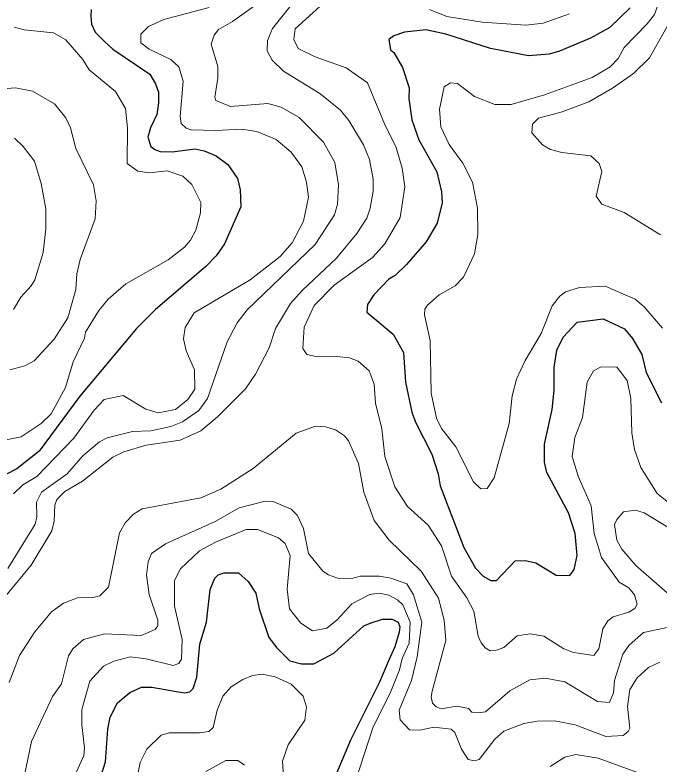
# Model space of a CAD drawing. Extents: x 673.3 to 698.5, y 6984.3 to 7012.3.
# Drawn here: x 679.784 to 680.871, y 7003.276 to 7004.541 of the extents above; entities that cross this region are included whole.
import ezdxf

# ---------------------------------------------------------------- set-up
doc = ezdxf.new("R2010")
doc.units = 0
doc.header["$LTSCALE"] = 0.032
doc.layers.add('1', color=7, linetype='Continuous', lineweight=25)
doc.layers.add('2', color=7, linetype='Continuous', lineweight=13)

msp = doc.modelspace()

# ---------------------------------------------------------------- linework, layer by layer
at = {"layer": '1'}
for points in [[(679.9132, 7004.5499), (679.9124, 7004.5388), (679.9136, 7004.5255), (679.9197, 7004.5117), (679.9353, 7004.496), (679.9497, 7004.4831), (680.0122, 7004.441), (680.0217, 7004.4246), (680.0265, 7004.4102), (680.0265, 7004.3923), (680.0241, 7004.3729), (680.013, 7004.3503), (680.0088, 7004.3343), (680.0135, 7004.3186), (680.0207, 7004.3137), (680.0297, 7004.3104), (680.0496, 7004.3097), (680.0888, 7004.3146), (680.1037, 7004.3116), (680.1242, 7004.3031), (680.1438, 7004.2884), (680.16, 7004.2648), (680.1643, 7004.2455), (680.1657, 7004.217), (680.1383, 7004.1543)], [(680.8229, 7004.5531), (680.7885, 7004.5196), (680.7559, 7004.5017), (680.7037, 7004.4795), (680.6858, 7004.4749), (680.6511, 7004.4717), (680.587, 7004.4842), (680.5116, 7004.5084), (680.4777, 7004.5156), (680.4418, 7004.5116), (680.424, 7004.5058), (680.4152, 7004.4993), (680.4182, 7004.4817), (680.4239, 7004.4773), (680.4385, 7004.4524), (680.45, 7004.4177), (680.4492, 7004.4), (680.4541, 7004.3639), (680.4661, 7004.3302), (680.4964, 7004.2762), (680.5045, 7004.2423), (680.5053, 7004.2238), (680.4969, 7004.1892), (680.4785, 7004.1576), (680.4454, 7004.1194), (680.4262, 7004.101), (680.4156, 7004.0944), (680.3903, 7004.0683), (680.3794, 7004.0517), (680.3784, 7004.0388), (680.423, 7004.0017), (680.4402, 7003.9708), (680.4438, 7003.9205), (680.4543, 7003.8699), (680.4605, 7003.853), (680.4882, 7003.7993), (680.4985, 7003.7662), (680.5018, 7003.7456), (680.5419, 7003.6413), (680.5618, 7003.6066), (680.5744, 7003.5932), (680.5877, 7003.5857), (680.5971, 7003.5857), (680.6287, 7003.619), (680.6454, 7003.6198), (680.6633, 7003.6157), (680.6976, 7003.5947), (680.7211, 7003.5945), (680.7282, 7003.6046), (680.7334, 7003.628)], [(680.1383, 7004.1543), (680.124, 7004.1343), (680.1065, 7004.116), (680.0216, 7004.0433), (679.9896, 7004.0113), (679.894, 7003.897), (679.8251, 7003.8045), (679.7877, 7003.7742), (679.769, 7003.7646)], [(680.7334, 7003.628), (680.7298, 7003.6652), (680.7186, 7003.6999), (680.6822, 7003.768), (680.6781, 7003.7856), (680.678, 7003.8162), (680.6911, 7003.8746), (680.6943, 7003.9074), (680.6945, 7003.9462), (680.6991, 7003.9747), (680.7094, 7003.9967), (680.7331, 7004.0222), (680.7771, 7004.0278), (680.8132, 7004.0107), (680.8268, 7003.9947), (680.8425, 7003.9675), (680.8499, 7003.9368), (680.8755, 7003.886)], [(679.9191, 7003.2227), (679.937, 7003.2797), (679.941, 7003.3345), (679.9453, 7003.355), (679.9572, 7003.3794), (679.9783, 7003.3968), (679.9978, 7003.4055), (680.0154, 7003.4056), (680.0698, 7003.396), (680.0794, 7003.3976), (680.0851, 7003.4033), (680.0916, 7003.4227), (680.0966, 7003.4784), (680.1079, 7003.5156), (680.1136, 7003.5706), (680.1216, 7003.5897), (680.1271, 7003.5955), (680.1373, 7003.5986), (680.1617, 7003.5986), (680.1779, 7003.584), (680.191, 7003.5642), (680.1967, 7003.538), (680.2131, 7003.4896), (680.2263, 7003.4722)], [(680.2263, 7003.4722), (680.2484, 7003.4504), (680.2678, 7003.4452), (680.289, 7003.4449), (680.3223, 7003.463), (680.3733, 7003.5093), (680.3854, 7003.5142), (680.4049, 7003.5206), (680.4213, 7003.5203), (680.4313, 7003.5153), (680.4339, 7003.5074), (680.4328, 7003.4984), (680.4253, 7003.4738), (680.4149, 7003.4504), (680.3994, 7003.4143), (680.3505, 7003.3162), (680.3219, 7003.2478)]]:
    msp.add_lwpolyline(points, dxfattribs=at)
at = {"layer": '2'}
for points in [[(680.8126, 7004.4857), (680.8516, 7004.5257), (680.8636, 7004.5418), (680.8691, 7004.5556), (680.8734, 7004.5844), (680.871, 7004.615), (680.8604, 7004.6405), (680.8591, 7004.655), (680.8646, 7004.6614), (680.8916, 7004.6792)], [(680.3231, 7004.5778), (680.2571, 7004.5173), (680.2553, 7004.4996), (680.2626, 7004.4841), (680.291, 7004.4704), (680.3435, 7004.4515), (680.3792, 7004.4265), (680.4079, 7004.357), (680.4278, 7004.3172), (680.4379, 7004.282), (680.4425, 7004.2508), (680.4347, 7004.1987), (680.4086, 7004.1543), (680.3878, 7004.1311), (680.3229, 7004.0848), (680.2893, 7004.0501), (680.2724, 7004.0137), (680.2701, 7003.9776), (680.2768, 7003.9677), (680.2949, 7003.9635), (680.3269, 7003.9643), (680.3493, 7003.9617), (680.3635, 7003.9561), (680.3821, 7003.9399), (680.3906, 7003.9176), (680.393, 7003.885), (680.4035, 7003.8417), (680.4085, 7003.7952), (680.4254, 7003.7439), (680.4467, 7003.711), (680.4819, 7003.679)], [(679.7721, 7003.6062), (679.8185, 7003.6811), (679.8212, 7003.6931), (679.8205, 7003.7183), (679.8292, 7003.735), (679.8723, 7003.7662), (679.8992, 7003.7962), (679.9272, 7003.8201), (679.94, 7003.8266), (679.9825, 7003.8372), (680.0135, 7003.8388), (680.0474, 7003.8461), (680.0672, 7003.8536), (680.0947, 7003.873), (680.1095, 7003.8934), (680.1427, 7003.9889), (680.1594, 7004.0208), (680.1762, 7004.0431), (680.2908, 7004.153), (680.3236, 7004.2035), (680.3287, 7004.2212), (680.3302, 7004.2541), (680.3241, 7004.2915), (680.3054, 7004.3261), (680.2638, 7004.3679), (680.2336, 7004.3852), (680.2111, 7004.3911), (680.1481, 7004.386), (680.1236, 7004.3966), (680.1218, 7004.402), (680.1266, 7004.4339), (680.1266, 7004.454), (680.1153, 7004.4913), (680.1206, 7004.5069), (680.1279, 7004.5162), (680.1514, 7004.5296), (680.2122, 7004.5735)], [(680.2572, 7004.5664), (680.2192, 7004.5182), (680.2106, 7004.498), (680.2098, 7004.4802), (680.2186, 7004.4644), (680.2377, 7004.4461), (680.2992, 7004.408), (680.334, 7004.38), (680.3481, 7004.3626), (680.3726, 7004.3218), (680.3825, 7004.2968), (680.3889, 7004.2635), (680.3889, 7004.2433), (680.3841, 7004.2147), (680.3782, 7004.1978), (680.3613, 7004.1716), (680.3272, 7004.1299), (680.269, 7004.0757), (680.2495, 7004.0537), (680.2239, 7004.0114), (680.2134, 7003.9789), (680.1901, 7003.9342), (680.1737, 7003.9095), (680.1263, 7003.8622), (680.0981, 7003.8383), (680.0634, 7003.8229), (680.0056, 7003.8145), (679.9679, 7003.803), (679.9494, 7003.7942), (679.8983, 7003.7536)], [(680.1232, 7004.3455), (680.082, 7004.3471), (680.0736, 7004.3499), (680.0649, 7004.3577), (680.0632, 7004.3691), (680.0681, 7004.4291), (680.061, 7004.4531), (680.0475, 7004.4659), (680.0111, 7004.483), (679.997, 7004.4938), (679.9969, 7004.5083), (680.0097, 7004.5215), (680.0357, 7004.5333), (680.1119, 7004.5535)], [(680.7206, 7004.5427), (680.6757, 7004.5272), (680.6466, 7004.5238), (680.5732, 7004.5285), (680.5135, 7004.5381), (680.4843, 7004.5498)], [(679.7832, 7004.52), (679.8001, 7004.5157), (679.8492, 7004.5108), (679.8704, 7004.4991), (679.899, 7004.4657), (679.9097, 7004.4483), (679.9542, 7004.4118), (679.971, 7004.3828), (679.9743, 7004.3502), (679.9737, 7004.2899), (679.9917, 7004.2769), (680.0107, 7004.2745), (680.0412, 7004.2778), (680.0678, 7004.2684), (680.0829, 7004.2548), (680.098, 7004.224), (680.0976, 7004.2066), (680.0895, 7004.1774), (680.0808, 7004.1604), (680.0708, 7004.1486), (680.0431, 7004.1273), (679.9714, 7004.0866), (679.9415, 7004.0608), (679.9261, 7004.0415), (679.9036, 7004.005), (679.9018, 7003.995), (679.8827, 7003.9548), (679.8696, 7003.912), (679.8455, 7003.8672), (679.8284, 7003.851), (679.7949, 7003.8282), (679.7698, 7003.8235)], [(680.885, 7004.5215), (680.8553, 7004.4682), (680.8284, 7004.442), (680.7931, 7004.4172), (680.7527, 7004.3941), (680.708, 7004.3774), (680.6679, 7004.3668), (680.6577, 7004.3567), (680.6569, 7004.3416), (680.6747, 7004.3217), (680.688, 7004.3139), (680.7076, 7004.3087), (680.7563, 7004.3028), (680.7706, 7004.2902), (680.7748, 7004.2765), (680.7651, 7004.2346), (680.7749, 7004.2211), (680.8126, 7004.2074), (680.8737, 7004.1695)], [(680.8773, 7004.0118), (680.8466, 7004.0482), (680.8309, 7004.0607), (680.7806, 7004.0831), (680.737, 7004.0808), (680.7134, 7004.0731), (680.7041, 7004.066), (680.6909, 7004.0495), (680.6725, 7004.0029), (680.6456, 7003.9573), (680.6306, 7003.9257), (680.6235, 7003.8975), (680.6185, 7003.8511), (680.593, 7003.7592), (680.5815, 7003.741), (680.5709, 7003.7407), (680.5583, 7003.7525), (680.5283, 7003.8117), (680.5042, 7003.8423), (680.4958, 7003.8597), (680.4866, 7003.902), (680.485, 7003.9912), (680.4754, 7004.0347), (680.476, 7004.0438), (680.4804, 7004.0509), (680.5006, 7004.0685), (680.5276, 7004.0836), (680.5412, 7004.0979), (680.5598, 7004.1375), (680.5656, 7004.17), (680.5648, 7004.2143), (680.5565, 7004.2587), (680.5402, 7004.2908), (680.5172, 7004.3222), (680.5032, 7004.3517), (680.5012, 7004.3818), (680.5086, 7004.4192), (680.5194, 7004.426), (680.5311, 7004.4252), (680.5601, 7004.4029), (680.5941, 7004.3894), (680.6219, 7004.3894), (680.6781, 7004.4062), (680.7585, 7004.4353), (680.7887, 7004.453), (680.8024, 7004.4675), (680.8126, 7004.4857)], [(679.7756, 7003.9418), (679.8011, 7003.9484), (679.8169, 7003.9565), (679.8508, 7003.9931), (679.8734, 7004.0296), (679.8872, 7004.0772), (679.8889, 7004.1039), (679.8945, 7004.1277), (679.9198, 7004.1964), (679.9215, 7004.2269), (679.9169, 7004.254), (679.8874, 7004.3151), (679.8781, 7004.3502), (679.8701, 7004.3674), (679.8513, 7004.391), (679.8138, 7004.412), (679.7854, 7004.4179), (679.7281, 7004.4131)], [(679.7822, 7003.7321), (679.7976, 7003.7476), (679.8215, 7003.7617), (679.884, 7003.8263), (679.918, 7003.8737), (679.935, 7003.8915), (679.9668, 7003.8983), (680.0051, 7003.8749), (680.0259, 7003.8691), (680.0556, 7003.8748), (680.076, 7003.8916), (680.0879, 7003.9091), (680.0877, 7003.9417), (680.0734, 7003.9737), (680.0689, 7003.9941), (680.0715, 7004.0133), (680.0869, 7004.0376), (680.1816, 7004.0937), (680.232, 7004.133), (680.252, 7004.1558), (680.2714, 7004.1925), (680.2797, 7004.2333), (680.2765, 7004.2583), (680.2683, 7004.2843), (680.2508, 7004.3093), (680.2252, 7004.3307), (680.1926, 7004.3438), (680.1669, 7004.3478), (680.1232, 7004.3455)], [(679.7818, 7004.0437), (679.7944, 7004.0644), (679.8119, 7004.0835), (679.8179, 7004.0936), (679.8319, 7004.1397), (679.8367, 7004.1799), (679.8367, 7004.2133), (679.8287, 7004.2565), (679.8172, 7004.2939), (679.7982, 7004.3187), (679.7836, 7004.3328)], [(680.4819, 7003.679), (680.5045, 7003.6442), (680.5211, 7003.5932), (680.5468, 7003.5566), (680.559, 7003.5338), (680.5663, 7003.4918), (680.571, 7003.4804), (680.5778, 7003.4721), (680.5864, 7003.4669), (680.5952, 7003.4678), (680.6096, 7003.4728), (680.6322, 7003.4926), (680.654, 7003.496), (680.6771, 7003.4916), (680.7109, 7003.4706), (680.727, 7003.464), (680.7615, 7003.4594), (680.77, 7003.4704), (680.7766, 7003.5044), (680.7853, 7003.5176), (680.7939, 7003.5246), (680.8207, 7003.5324), (680.8306, 7003.5388), (680.8343, 7003.5461), (680.83, 7003.5615), (680.8203, 7003.5734), (680.8044, 7003.5832), (680.7743, 7003.6245), (680.7618, 7003.6654), (680.7567, 7003.7121), (680.7349, 7003.7618), (680.7246, 7003.795), (680.7294, 7003.8271), (680.7423, 7003.861), (680.75, 7003.921), (680.7609, 7003.9396), (680.774, 7003.9464), (680.8, 7003.9463), (680.8179, 7003.9237), (680.8238, 7003.8931), (680.8258, 7003.8349), (680.8303, 7003.8068), (680.8406, 7003.7767), (680.8683, 7003.7325), (680.9075, 7003.7014)], [(679.7746, 7003.4136), (679.7921, 7003.4589), (679.8181, 7003.4993), (679.8463, 7003.5331), (679.8663, 7003.5476), (679.8897, 7003.5566), (679.9163, 7003.5572), (679.9276, 7003.5602), (679.9422, 7003.5748), (679.9611, 7003.6664), (679.9704, 7003.6833), (679.9847, 7003.6978), (679.9989, 7003.7069), (680.0979, 7003.7256), (680.1321, 7003.7402), (680.1864, 7003.7747), (680.2589, 7003.8345), (680.2914, 7003.8462), (680.3086, 7003.8453), (680.3256, 7003.8401), (680.3406, 7003.8301), (680.3473, 7003.8217), (680.3642, 7003.7834), (680.3732, 7003.7348), (680.3904, 7003.6869), (680.4161, 7003.6537), (680.4698, 7003.6017), (680.4991, 7003.5557), (680.5086, 7003.5191), (680.5117, 7003.4846), (680.4883, 7003.399), (680.4871, 7003.3893), (680.4893, 7003.3787), (680.4951, 7003.3724), (680.504, 7003.369), (680.5304, 7003.3738), (680.5499, 7003.3699), (680.5556, 7003.3633), (680.5662, 7003.3624), (680.5788, 7003.3638), (680.6194, 7003.3993), (680.6536, 7003.4178), (680.679, 7003.4211), (680.7125, 7003.4145), (680.7674, 7003.3814), (680.7878, 7003.3797), (680.7945, 7003.3961), (680.7962, 7003.4168), (680.8105, 7003.4612), (680.8208, 7003.4766), (680.8455, 7003.4978), (680.8908, 7003.5073)], [(679.8983, 7003.7536), (679.8683, 7003.736), (679.855, 7003.7227), (679.8515, 7003.7131), (679.8506, 7003.686), (679.8469, 7003.6698), (679.8115, 7003.6117), (679.7466, 7003.5337)], [(680.8729, 7003.4477), (680.8539, 7003.439), (680.8346, 7003.4214), (680.8223, 7003.4018), (680.818, 7003.3731), (680.8221, 7003.3363), (680.8196, 7003.3308), (680.8107, 7003.3243), (680.7819, 7003.3226), (680.7298, 7003.3422), (680.6953, 7003.3487), (680.6659, 7003.3485), (680.6435, 7003.3444), (680.6097, 7003.3315), (680.5945, 7003.318), (680.5681, 7003.2836), (680.5602, 7003.2811), (680.5493, 7003.2837), (680.5378, 7003.3009), (680.527, 7003.3293), (680.5205, 7003.3349), (680.4915, 7003.3381), (680.4679, 7003.3332), (680.4501, 7003.3338), (680.4347, 7003.3503), (680.433, 7003.367), (680.4534, 7003.4169), (680.463, 7003.4569), (680.471, 7003.5157), (680.4572, 7003.5615), (680.4456, 7003.58), (680.4187, 7003.5897), (680.3992, 7003.593), (680.3669, 7003.5929), (680.3552, 7003.5896), (680.3324, 7003.5889), (680.3135, 7003.5952), (680.3039, 7003.6014), (680.2798, 7003.6313), (680.2715, 7003.6739), (680.2614, 7003.6958), (680.2504, 7003.7061), (680.2211, 7003.7184), (680.2068, 7003.72), (680.163, 7003.7084), (680.1223, 7003.6856), (680.0386, 7003.6478), (680.0148, 7003.6313), (680.0093, 7003.6175), (680.0062, 7003.5951), (680.0109, 7003.5619), (680.0256, 7003.5188), (680.0256, 7003.5095), (680.0211, 7003.5029), (679.9972, 7003.4927), (679.9353, 7003.496), (679.9001, 7003.4863), (679.8818, 7003.4702), (679.8749, 7003.4587), (679.8627, 7003.4111), (679.848, 7003.39), (679.8125, 7003.3139), (679.7891, 7003.2033)], [(680.8898, 7003.5609), (680.8321, 7003.6114), (680.8088, 7003.6388), (680.8001, 7003.6542), (680.7962, 7003.6806), (680.8, 7003.6891), (680.8115, 7003.7018), (680.8317, 7003.7045), (680.8466, 7003.7003), (680.9148, 7003.6586)], [(680.3605, 7003.2506), (680.3883, 7003.337), (680.4189, 7003.3981), (680.4334, 7003.4352), (680.4377, 7003.4541), (680.4499, 7003.4798), (680.4516, 7003.5156), (680.4388, 7003.5446), (680.4302, 7003.5531), (680.4153, 7003.561), (680.399, 7003.5645), (680.3835, 7003.562), (680.353, 7003.5466), (680.3284, 7003.5194), (680.3105, 7003.5053), (680.2866, 7003.501), (680.2671, 7003.5135), (680.2479, 7003.5381), (680.2439, 7003.5714), (680.2487, 7003.6283), (680.2407, 7003.6481), (680.2291, 7003.658), (680.194, 7003.672), (680.1744, 7003.6719), (680.1226, 7003.6507), (680.0958, 7003.6361), (680.0637, 7003.6057), (680.0534, 7003.5858), (680.0534, 7003.5427), (680.0664, 7003.4863), (680.0656, 7003.4527), (680.0608, 7003.4459), (680.0512, 7003.4423), (680.0056, 7003.4536), (679.9788, 7003.4569), (679.951, 7003.4494), (679.9338, 7003.4414), (679.9108, 7003.416), (679.8974, 7003.3679), (679.8971, 7003.3423), (679.902, 7003.3034), (679.9005, 7003.2902), (679.8793, 7003.2422)], [(679.9895, 7003.2475), (679.9955, 7003.2782), (680.0071, 7003.3009), (680.0309, 7003.3249), (680.0447, 7003.3283), (680.0959, 7003.3283), (680.1114, 7003.331), (680.1187, 7003.3378), (680.1254, 7003.3667), (680.135, 7003.3904), (680.1492, 7003.4061), (680.1688, 7003.4189), (680.1855, 7003.4254), (680.2014, 7003.4276), (680.2237, 7003.4232), (680.2505, 7003.4106), (680.2706, 7003.3904), (680.2765, 7003.3722), (680.2739, 7003.35), (680.2455, 7003.3085), (680.2357, 7003.2806), (680.2399, 7003.2188)], [(680.8663, 7003.2502), (680.7689, 7003.286), (680.731, 7003.2917), (680.7122, 7003.2877), (680.6876, 7003.2718)], [(680.1719, 7003.274), (680.1604, 7003.2818), (680.1404, 7003.282), (680.1066, 7003.2633)]]:
    msp.add_lwpolyline(points, dxfattribs=at)

doc.saveas('drawing.dxf')
